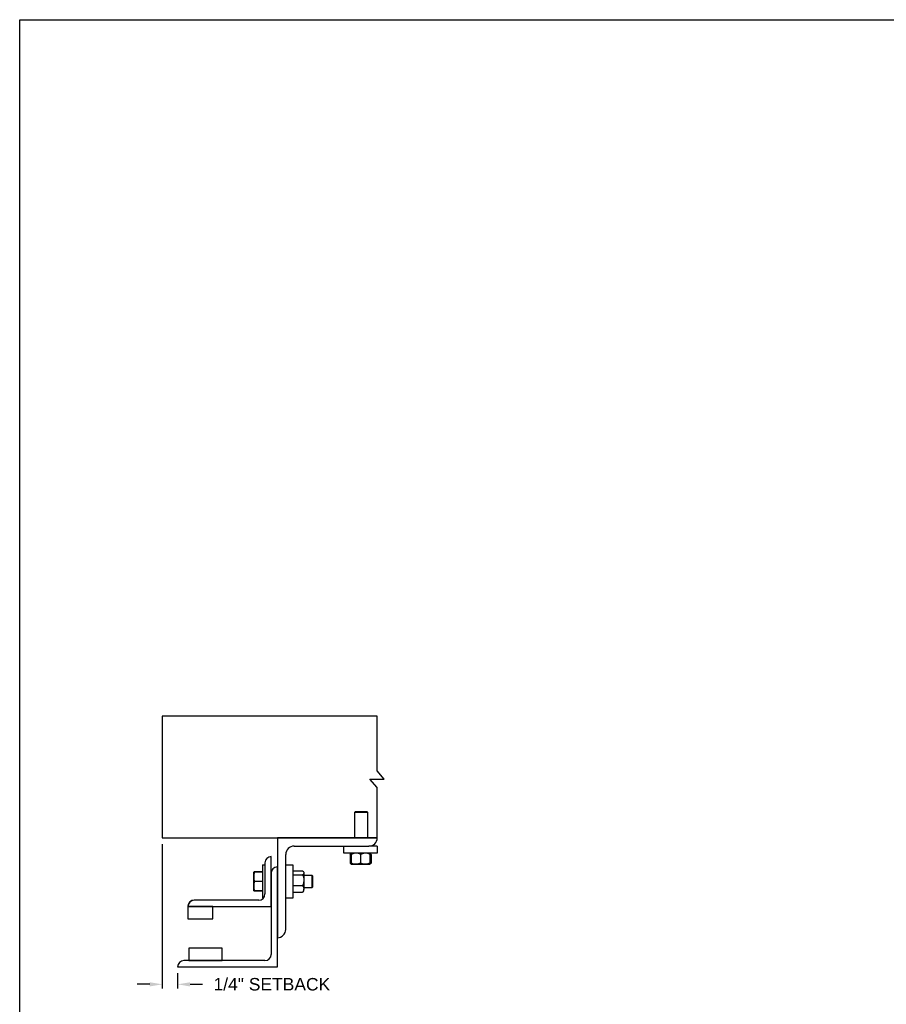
# Model space of a CAD drawing. Header units: inches. Extents: x 170 to 284, y 215 to 248.
# Tile 711 of 1056: x 218.92 to 225.42, y 220.1 to 227.49. Entities that reach past the tile are written whole.
import ezdxf

# ---------------------------------------------------------------- set-up
doc = ezdxf.new("R2010")
doc.units = ezdxf.units.IN
doc.header["$LTSCALE"] = 0.25
doc.header["$MEASUREMENT"] = 0
doc.layers.add('ANNOTATIONS', color=1, linetype='Continuous')
doc.layers.add('DETAILS', color=4, linetype='Continuous')
doc.styles.add('ARIAL', font='arial.ttf', dxfattribs={"height": 0.09375})
doc.dimstyles.new('STANDARD$0', dxfattribs={"dimtxt": 0.09375, "dimasz": 0.09375, "dimexe": 0.03125, "dimexo": 0.046875, "dimgap": 0.09, "dimtad": 0, "dimtih": 1, "dimtoh": 1, "dimdec": 4, "dimzin": 0, "dimdsep": 46, "dimtxsty": 'ARIAL', "dimcen": 0.09, "dimadec": 0, "dimazin": 0, "dimtfac": 1, "dimtdec": 4, "dimtofl": 0, "dimtmove": 0, "dimatfit": 1, "dimfxl": 1, "dimtolj": 1, "dimtzin": 0, "dimarcsym": 0})

# ---------------------------------------------------------------- blocks, each defined once
blk = doc.blocks.new('*D99')
at = {"layer": 'ANNOTATIONS', "color": 0, "lineweight": -2, "transparency": 16777216}
for p, q in [((219.9856, 221.3051), (219.9856, 220.2205)), ((220.1009, 220.3364), (220.1009, 220.2205)), ((219.8918, 220.2518), (219.7981, 220.2518)), ((220.1947, 220.2518), (220.2884, 220.2518))]:
    blk.add_line(p, q, dxfattribs=at)
at = {"layer": 'ANNOTATIONS', "color": 0, "transparency": 16777216}
for points in [[(219.8918, 220.2674), (219.8918, 220.2361), (219.9856, 220.2518)], [(220.1947, 220.2674), (220.1947, 220.2361), (220.1009, 220.2518)]]:
    blk.add_solid(points, dxfattribs=at)
at = {"layer": 'defpoints', "color": 0, "transparency": 16777216}
for p in [(219.9856, 221.352), (220.1009, 220.3832), (220.1009, 220.2518)]:
    blk.add_point(p, dxfattribs=at)
at = {"layer": 'ANNOTATIONS', "color": 0, "transparency": 16777216, "insert": (220.8093, 220.2518), "char_height": 0.09375, "attachment_point": 5, "style": 'ARIAL'}
blk.add_mtext('\\A1;1/4" SETBACK', dxfattribs=at)

msp = doc.modelspace()

# ---------------------------------------------------------------- linework, layer by layer
at = {"layer": 'defpoints'}
msp.add_lwpolyline([(238.38533, 214.75854), (218.91545, 214.75854), (218.91545, 227.49365), (238.38533, 227.49365)], close=True, dxfattribs=at)
at = {"layer": 'DETAILS'}
for p, q in [((221.65326, 221.7925), (221.59893, 221.85575)), ((221.65326, 221.7925), (221.59893, 221.85575)), ((221.5446, 221.7925), (221.65326, 221.7925)), ((221.59893, 221.72924), (221.5446, 221.7925)), ((221.5446, 221.7925), (221.65326, 221.7925)), ((221.59893, 221.72924), (221.5446, 221.7925)), ((221.43744, 221.54875), (221.43283, 221.54414)), ((221.43283, 221.352), (221.43283, 221.54414)), ((221.43283, 221.54414), (221.52658, 221.54414)), ((221.43744, 221.54875), (221.52197, 221.54875)), ((221.52197, 221.54875), (221.52658, 221.54414)), ((221.52658, 221.54414), (221.52658, 221.352)), ((220.85092, 221.352), (220.85092, 220.602)), ((221.60092, 221.352), (220.85092, 221.352)), ((220.97592, 221.2895), (221.53842, 221.2895)), ((221.35092, 221.23625), (221.35092, 221.2895)), ((221.60092, 221.2895), (221.53842, 221.2895)), ((221.60092, 221.2895), (221.60092, 221.23625)), ((220.75717, 221.1645), (220.75717, 220.93012)), ((220.80404, 220.83637), (220.80404, 221.21137)), ((220.91342, 220.6645), (220.91342, 221.227)), ((221.60092, 221.23625), (221.35092, 221.23625)), ((221.39993, 221.22867), (221.39686, 221.22687)), ((221.39686, 221.22687), (221.39686, 221.1625)), ((221.39902, 221.22687), (221.39902, 221.1625)), ((221.40245, 221.23352), (221.40422, 221.23505)), ((221.4056, 221.22815), (221.40297, 221.22687)), ((221.40297, 221.22687), (221.40297, 221.1625)), ((221.40422, 221.23505), (221.40544, 221.2361)), ((221.4056, 221.22687), (221.4056, 221.1625)), ((221.47592, 221.22687), (221.47592, 221.1625)), ((221.54623, 221.22687), (221.54623, 221.1625)), ((221.54886, 221.22687), (221.54886, 221.1625)), ((221.55282, 221.22687), (221.55282, 221.1625)), ((221.55498, 221.22687), (221.55498, 221.1625)), ((220.67317, 221.09418), (220.67318, 221.0942)), ((220.67317, 221.09418), (220.67317, 221.09418)), ((220.67317, 221.05913), (220.67317, 221.09418)), ((220.73867, 221.09608), (220.67945, 221.09608)), ((220.73867, 221.09535), (220.67945, 221.09535)), ((220.73867, 221.09531), (220.67945, 221.09531)), ((220.73867, 221.09509), (220.67945, 221.09509)), ((220.73867, 221.09425), (220.67945, 221.09425)), ((220.73867, 221.14887), (220.75717, 221.14887)), ((220.73867, 221.14887), (220.73867, 220.89887)), ((220.85092, 220.38325), (220.85092, 221.13325)), ((220.91342, 221.14887), (220.96667, 221.14887)), ((220.96667, 221.14887), (220.96667, 220.89887)), ((220.96667, 221.09418), (220.96867, 221.09418)), ((220.96867, 221.08882), (220.96867, 221.10437)), ((220.96867, 221.10437), (221.04042, 221.10437)), ((221.04479, 221.09999), (221.04979, 221.09418)), ((221.04979, 221.09418), (221.04979, 221.08882)), ((221.39993, 221.1607), (221.39686, 221.1625)), ((221.40339, 221.16015), (221.39902, 221.1625)), ((221.40422, 221.15432), (221.40245, 221.15584)), ((221.4056, 221.16122), (221.40297, 221.1625)), ((221.4056, 221.15312), (221.40422, 221.15432)), ((221.4056, 221.15312), (221.44076, 221.15312)), ((221.44076, 221.15312), (221.51107, 221.15312)), ((221.51107, 221.15312), (221.54623, 221.15312)), ((220.67317, 220.98881), (220.67317, 221.05913)), ((220.73867, 221.024), (220.67945, 221.024)), ((220.80404, 221.08637), (220.80404, 220.477)), ((220.96867, 221.07327), (220.96867, 221.08882)), ((220.96867, 221.03302), (220.96867, 221.07327)), ((220.96867, 221.07327), (221.04042, 221.07327)), ((220.96867, 220.99277), (220.96867, 221.03302)), ((221.04979, 221.08882), (221.04979, 221.03302)), ((221.04979, 221.07075), (221.10906, 221.07075)), ((221.04979, 221.03302), (221.04979, 220.96807)), ((221.10906, 221.07075), (221.11367, 221.06614)), ((221.10906, 221.07075), (221.10906, 220.977)), ((221.11367, 221.06614), (221.11367, 220.9816)), ((220.67317, 220.95356), (220.67317, 220.98881)), ((220.67317, 220.95356), (220.67317, 220.95356)), ((220.67318, 220.95353), (220.67318, 220.95354)), ((220.67318, 220.95353), (220.67318, 220.95353)), ((220.67322, 220.95347), (220.67318, 220.95353)), ((220.67922, 220.95349), (220.67945, 220.95265)), ((220.67922, 220.95249), (220.67945, 220.95166)), ((220.73867, 220.95362), (220.67945, 220.95362)), ((220.73867, 220.95349), (220.67945, 220.95349)), ((220.73867, 220.95265), (220.67945, 220.95265)), ((220.73867, 220.95243), (220.67945, 220.95243)), ((220.73867, 220.95239), (220.67945, 220.95239)), ((220.73867, 220.95166), (220.67945, 220.95166)), ((220.96867, 220.95356), (220.96667, 220.95356)), ((220.96867, 220.99277), (221.04042, 220.99277)), ((220.96867, 220.96807), (220.96867, 220.99277)), ((220.96867, 220.94337), (220.96867, 220.96807)), ((220.96867, 220.94337), (221.04042, 220.94337)), ((221.04979, 220.95356), (221.04479, 220.94775)), ((221.10906, 220.977), (221.04979, 220.977)), ((221.04979, 220.95356), (221.04979, 220.96807)), ((221.11367, 220.9816), (221.10906, 220.977)), ((220.71029, 220.88325), (220.22592, 220.88325)), ((220.74523, 220.89887), (220.73867, 220.89887)), ((220.96667, 220.89887), (220.91342, 220.89887)), ((220.17904, 220.83978), (220.17904, 220.83637)), ((220.17904, 220.83637), (220.80404, 220.83637)), ((220.36654, 220.83637), (220.17904, 220.83637)), ((220.17904, 220.83637), (220.17904, 220.74262)), ((220.36654, 220.74262), (220.36654, 220.83637)), ((220.17904, 220.74262), (220.36654, 220.74262)), ((220.43685, 220.52387), (220.18685, 220.52387)), ((220.18685, 220.52387), (220.18685, 220.43012)), ((220.43685, 220.43012), (220.43685, 220.52387)), ((220.75717, 220.43012), (220.14779, 220.43012)), ((220.18685, 220.43012), (220.43685, 220.43012)), ((220.10092, 220.38325), (220.85092, 220.38325))]:
    msp.add_line(p, q, dxfattribs=at)
msp.add_lwpolyline([(221.59893, 221.85575), (221.59893, 222.264), (219.98559, 222.264), (219.98559, 221.352), (221.59893, 221.352), (221.59893, 221.72924)], dxfattribs=at)
msp.add_lwpolyline([(221.59893, 221.85575), (221.59893, 222.264), (219.98559, 222.264), (219.98559, 221.352), (221.59893, 221.352), (221.59893, 221.72924)], dxfattribs=at)
for centre, radius, start, end in [((221.53842, 221.352), 0.0625, 270, 0), ((220.97592, 221.227), 0.0625, 90, 180), ((220.80404, 221.1645), 0.04688, 90, 180), ((220.85092, 221.08637), 0.04688, 90, 180), ((220.22427, 220.83801), 0.04527, 87.917978, 177.754387), ((220.22592, 220.83637), 0.04688, 90, 180), ((220.71029, 220.93012), 0.04688, 270, 0), ((220.85092, 220.6645), 0.0625, 270, 0), ((220.14779, 220.38325), 0.04688, 90, 180), ((220.75717, 220.477), 0.04688, 270, 0)]:
    msp.add_arc(centre, radius, start, end, dxfattribs=at)
for points, knots in [([(221.39686, 221.22687), (221.39867, 221.22974), (221.40049, 221.23262), (221.40244, 221.23351), (221.40245, 221.23351)], [0, 0, 0, 0, 0.9933256, 1, 1, 1, 1]), ([(221.39902, 221.22687), (221.39969, 221.22824), (221.40129, 221.23147), (221.40304, 221.23441), (221.40413, 221.23489), (221.40424, 221.23493)], [0, 0, 0, 0, 0.3986092, 0.9431068, 1, 1, 1, 1]), ([(221.4056, 221.23017), (221.40509, 221.22998), (221.40283, 221.22914), (221.40068, 221.22786), (221.39902, 221.22687)], [0, 0, 0, 0, 0.2278411, 1, 1, 1, 1]), ([(221.44076, 221.23625), (221.43584, 221.23589), (221.42582, 221.23516), (221.41417, 221.23096), (221.40754, 221.22779), (221.4056, 221.22687)], [0, 0, 0, 0, 0.4062906, 0.8272664, 1, 1, 1, 1]), ([(221.4056, 221.22687), (221.4056, 221.22826), (221.4056, 221.23156), (221.4056, 221.23536), (221.4056, 221.23595), (221.4056, 221.23625)], [0, 0, 0, 0, 0.2654599, 0.6280765, 1, 1, 1, 1]), ([(221.47592, 221.22687), (221.47045, 221.22933), (221.45932, 221.23435), (221.44716, 221.23623), (221.44093, 221.23624), (221.44076, 221.23625)], [0, 0, 0, 0, 0.4843414, 0.9863277, 1, 1, 1, 1]), ([(221.51107, 221.23625), (221.50615, 221.23589), (221.49613, 221.23516), (221.48448, 221.23096), (221.47785, 221.22779), (221.47592, 221.22687)], [0, 0, 0, 0, 0.4062906, 0.8272664, 1, 1, 1, 1]), ([(221.54623, 221.22687), (221.54076, 221.22933), (221.52963, 221.23435), (221.51747, 221.23623), (221.51124, 221.23624), (221.51107, 221.23625)], [0, 0, 0, 0, 0.4843414, 0.9863277, 1, 1, 1, 1]), ([(221.54623, 221.22687), (221.54623, 221.22826), (221.54623, 221.23156), (221.54623, 221.23536), (221.54623, 221.23595), (221.54623, 221.23625)], [0, 0, 0, 0, 0.2654599, 0.6280765, 1, 1, 1, 1]), ([(221.54639, 221.23594), (221.5467, 221.23553), (221.54737, 221.23462), (221.54819, 221.23086), (221.5487, 221.22786), (221.54886, 221.22687)], [0, 0, 0, 0, 0.3617833, 0.7904142, 1, 1, 1, 1]), ([(221.5476, 221.23479), (221.54787, 221.23464), (221.54918, 221.2339), (221.55092, 221.23082), (221.55235, 221.22785), (221.55282, 221.22687)], [0, 0, 0, 0, 0.1517545, 0.7214422, 1, 1, 1, 1]), ([(221.55498, 221.22687), (221.55317, 221.22974), (221.55135, 221.23262), (221.54939, 221.23351), (221.54938, 221.23351)], [0, 0, 0, 0, 0.9933256, 1, 1, 1, 1]), ([(220.67945, 221.09425), (220.67769, 221.08855), (220.67415, 221.07703), (220.6735, 221.06513), (220.67317, 221.05913)], [0, 0, 0, 0, 0.495458, 1, 1, 1, 1]), ([(220.67317, 221.09418), (220.67338, 221.09419), (220.67381, 221.09421), (220.67649, 221.09423), (220.67869, 221.09424), (220.67945, 221.09425)], [0, 0, 0, 0, 0.3928666, 0.791696, 1, 1, 1, 1]), ([(220.67945, 221.09509), (220.6781, 221.09498), (220.6754, 221.09474), (220.6735, 221.09444), (220.6733, 221.09426), (220.67323, 221.0942)], [0, 0, 0, 0, 0.3988306, 0.8014975, 1, 1, 1, 1]), ([(220.67945, 221.09531), (220.6781, 221.09516), (220.6754, 221.09487), (220.67351, 221.0945), (220.67331, 221.09428), (220.67324, 221.09421)], [0, 0, 0, 0, 0.4027738, 0.8094217, 1, 1, 1, 1]), ([(220.67945, 221.09608), (220.67811, 221.09583), (220.67541, 221.09533), (220.67356, 221.09472), (220.67336, 221.09436), (220.6733, 221.09427)], [0, 0, 0, 0, 0.4181214, 0.8402647, 1, 1, 1, 1]), ([(221.04042, 221.10437), (221.04181, 221.10305), (221.04511, 221.09994), (221.0489, 221.09475), (221.04949, 221.09081), (221.04979, 221.08882)], [0, 0, 0, 0, 0.2654599, 0.6280765, 1, 1, 1, 1]), ([(221.39686, 221.1625), (221.39867, 221.15963), (221.40049, 221.15674), (221.40244, 221.15586), (221.40245, 221.15585)], [0, 0, 0, 0, 0.9933256, 1, 1, 1, 1]), ([(221.39902, 221.1625), (221.39969, 221.16113), (221.40129, 221.1579), (221.40304, 221.15496), (221.40413, 221.15448), (221.40424, 221.15443)], [0, 0, 0, 0, 0.3986092, 0.9431068, 1, 1, 1, 1]), ([(221.40297, 221.1625), (221.40321, 221.16111), (221.40377, 221.15783), (221.4046, 221.15435), (221.40519, 221.1538), (221.40544, 221.15357)], [0, 0, 0, 0, 0.3000169, 0.709838, 1, 1, 1, 1]), ([(221.44076, 221.15312), (221.43584, 221.15348), (221.42582, 221.1542), (221.41417, 221.15841), (221.40754, 221.16157), (221.4056, 221.1625)], [0, 0, 0, 0, 0.4062906, 0.8272664, 1, 1, 1, 1]), ([(221.4056, 221.1625), (221.4056, 221.1611), (221.4056, 221.15781), (221.4056, 221.15401), (221.4056, 221.15342), (221.4056, 221.15312)], [0, 0, 0, 0, 0.2654599, 0.6280765, 1, 1, 1, 1]), ([(221.47592, 221.1625), (221.47045, 221.16003), (221.45932, 221.15502), (221.44716, 221.15314), (221.44093, 221.15312), (221.44076, 221.15312)], [0, 0, 0, 0, 0.4843414, 0.9863277, 1, 1, 1, 1]), ([(221.51107, 221.15312), (221.50615, 221.15348), (221.49613, 221.1542), (221.48448, 221.15841), (221.47785, 221.16157), (221.47592, 221.1625)], [0, 0, 0, 0, 0.4062906, 0.8272664, 1, 1, 1, 1]), ([(221.54623, 221.1625), (221.54076, 221.16003), (221.52963, 221.15502), (221.51747, 221.15314), (221.51124, 221.15312), (221.51107, 221.15312)], [0, 0, 0, 0, 0.4843414, 0.9863277, 1, 1, 1, 1]), ([(221.54623, 221.1625), (221.54623, 221.1611), (221.54623, 221.15781), (221.54623, 221.15401), (221.54623, 221.15342), (221.54623, 221.15312)], [0, 0, 0, 0, 0.2654599, 0.6280765, 1, 1, 1, 1]), ([(221.5464, 221.15343), (221.5467, 221.15384), (221.54738, 221.15475), (221.54819, 221.15851), (221.5487, 221.16151), (221.54886, 221.1625)], [0, 0, 0, 0, 0.3612738, 0.7902469, 1, 1, 1, 1]), ([(221.5476, 221.15457), (221.54787, 221.15473), (221.54918, 221.15546), (221.55092, 221.15854), (221.55235, 221.16152), (221.55282, 221.1625)], [0, 0, 0, 0, 0.1517545, 0.7214422, 1, 1, 1, 1]), ([(221.55498, 221.1625), (221.55317, 221.15963), (221.55135, 221.15674), (221.54939, 221.15586), (221.54938, 221.15585)], [0, 0, 0, 0, 0.99332562, 1, 1, 1, 1]), ([(220.67317, 221.05913), (220.67317, 221.05829), (220.67323, 221.05199), (220.6746, 221.0401), (220.67782, 221.0294), (220.67945, 221.024)], [0, 0, 0, 0, 0.0701027, 0.5307909, 1, 1, 1, 1]), ([(220.67945, 221.024), (220.67769, 221.01829), (220.67415, 221.00675), (220.6735, 220.99483), (220.67317, 220.98881)], [0, 0, 0, 0, 0.495458, 1, 1, 1, 1]), ([(221.04979, 221.08882), (221.04978, 221.08846), (221.04972, 221.08613), (221.04818, 221.08179), (221.04443, 221.07698), (221.04141, 221.07419), (221.04042, 221.07327)], [0, 0, 0, 0, 0.0665323, 0.4352826, 0.8145508, 1, 1, 1, 1]), ([(221.04042, 221.07327), (221.04288, 221.06701), (221.04789, 221.05427), (221.04978, 221.04035), (221.04979, 221.03321), (221.04979, 221.03302)], [0, 0, 0, 0, 0.4843414, 0.9863277, 1, 1, 1, 1]), ([(221.04979, 221.03302), (221.04944, 221.02739), (221.04871, 221.01592), (221.0445, 221.00258), (221.04134, 220.99498), (221.04042, 220.99277)], [0, 0, 0, 0, 0.4062906, 0.8272664, 1, 1, 1, 1]), ([(220.67317, 220.98881), (220.67317, 220.98798), (220.67323, 220.98166), (220.6746, 220.96975), (220.67782, 220.95903), (220.67945, 220.95362)], [0, 0, 0, 0, 0.07010266, 0.53079095, 1, 1, 1, 1]), ([(220.67945, 220.95362), (220.67869, 220.95362), (220.67651, 220.95361), (220.67382, 220.95358), (220.67339, 220.95357), (220.67317, 220.95356)], [0, 0, 0, 0, 0.2083045, 0.6015254, 1, 1, 1, 1]), ([(220.67317, 220.95356), (220.67324, 220.95355), (220.67344, 220.95354), (220.67538, 220.95352), (220.67809, 220.9535), (220.67945, 220.95349)], [0, 0, 0, 0, 0.2297304, 0.61267, 1, 1, 1, 1]), ([(221.04042, 220.99277), (221.04288, 220.98893), (221.04789, 220.98111), (221.04978, 220.97257), (221.04979, 220.96819), (221.04979, 220.96807)], [0, 0, 0, 0, 0.48434141, 0.98632773, 1, 1, 1, 1]), ([(221.04979, 220.96807), (221.04944, 220.96461), (221.04871, 220.95757), (221.0445, 220.94939), (221.04134, 220.94473), (221.04042, 220.94337)], [0, 0, 0, 0, 0.4062906, 0.8272664, 1, 1, 1, 1]), ([(221.04463, 220.94784), (221.04421, 220.94727), (221.04311, 220.94574), (221.04145, 220.94428), (221.04042, 220.94337)], [0, 0, 0, 0, 0.3743224, 1, 1, 1, 1])]:
    msp.add_open_spline(points, degree=3, knots=knots, dxfattribs=at)

# ---------------------------------------------------------------- dimensions: what is measured, and where the dimension line sits
at = {"layer": 'ANNOTATIONS'}
dim = msp.add_linear_dim(base=(220.10092, 220.25176), p1=(219.98559, 221.352), p2=(220.10092, 220.38325), text='1/4" SETBACK', dimstyle='STANDARD$0', override={"dimarcsym": 1}, dxfattribs=at)
dim.commit()
dim.dimension.update_dxf_attribs({"geometry": '*D99', "text_midpoint": (220.80931, 220.25176), "dimtype": 160})

doc.saveas('drawing.dxf')
